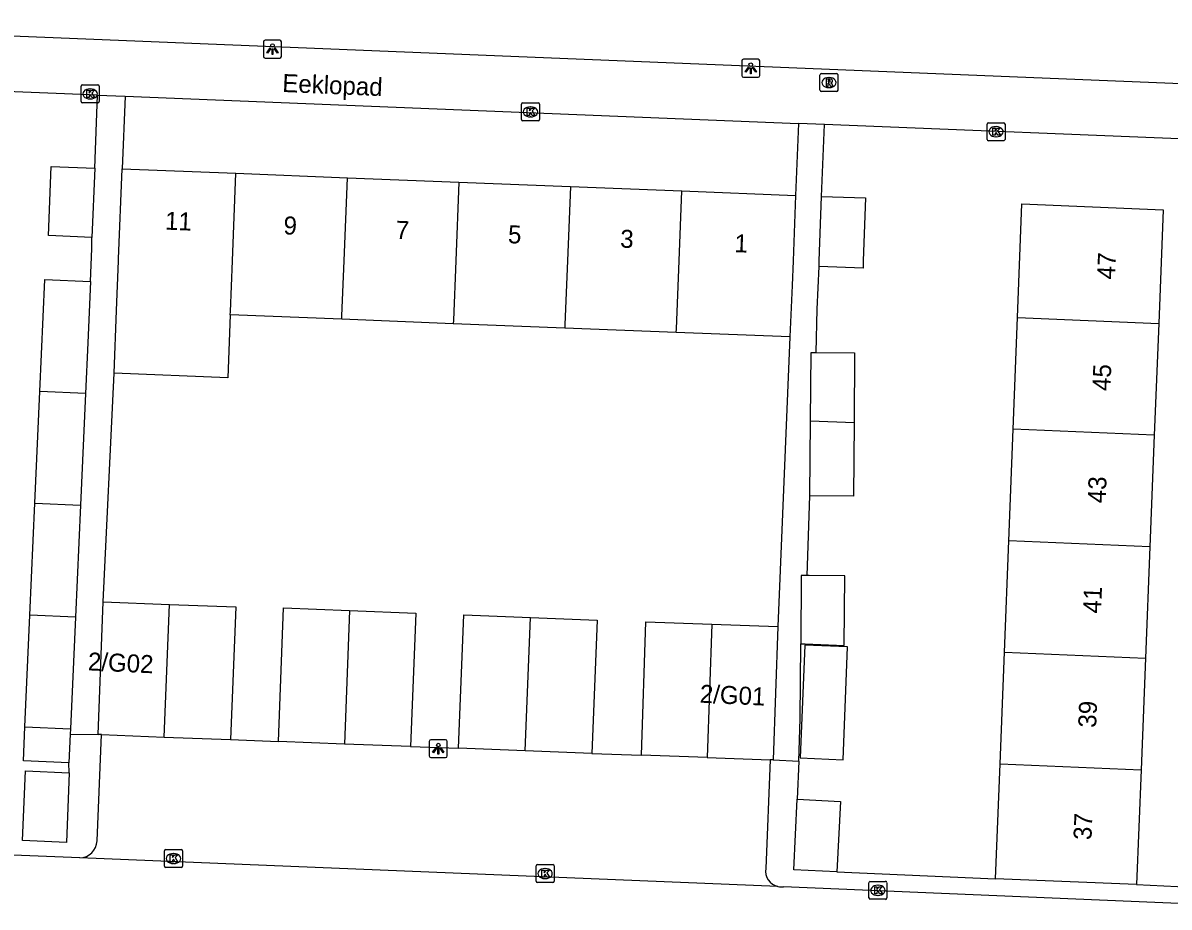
# Model space of a CAD drawing. Extents: x 160732 to 162105, y 387428 to 388479.
# Drawn here: x 161189.6 to 161253.3, y 387714.1 to 387763.2 of the extents above; entities that cross this region are included whole.
import ezdxf

# ---------------------------------------------------------------- set-up
doc = ezdxf.new("R2010")
doc.units = 0
for name, color, linetype in [('IMGEO_Kolk', 7, 'Continuous'), ('IMGEO_Lichtpunt', 7, 'Continuous'), ('IMGEO_Muur', 7, 'Continuous'), ('IMGEO_Openbare_ruimte_label', 7, 'Continuous'), ('IMGEO_Pand', 7, 'Continuous'), ('IMGEO_Pand_nummerreeks', 7, 'Continuous'), ('IMGEO_Parkeervlak_open', 7, 'Continuous'), ('IMGEO_Rijbaan_lokaal_open', 7, 'Continuous'), ('IMGEO_Rioolput', 7, 'Continuous'), ('IMGEO_Voetpad_open', 7, 'Continuous')]:
    doc.layers.add(name, color=color, linetype=linetype)

msp = doc.modelspace()

# ---------------------------------------------------------------- linework, layer by layer
at = {"layer": 'IMGEO_Kolk'}
for p, q in [((161192.902, 387759.777), (161193.754, 387759.777)), ((161192.827, 387758.851), (161192.827, 387759.703)), ((161193.315, 387759.557), (161193.34, 387759.557)), ((161193.828, 387759.703), (161193.828, 387758.851)), ((161193.754, 387758.777), (161192.902, 387758.777)), ((161193.338, 387758.997), (161193.313, 387758.997)), ((161217.317, 387757.852), (161217.317, 387758.704)), ((161217.392, 387758.778), (161218.244, 387758.778)), ((161217.805, 387758.558), (161217.83, 387758.558)), ((161218.318, 387758.704), (161218.318, 387757.852)), ((161217.828, 387757.998), (161217.803, 387757.998)), ((161218.244, 387757.778), (161217.392, 387757.778)), ((161243.203, 387756.75), (161243.203, 387757.602)), ((161243.278, 387757.676), (161244.13, 387757.676)), ((161243.691, 387757.456), (161243.716, 387757.456)), ((161244.204, 387757.602), (161244.204, 387756.75)), ((161244.13, 387756.676), (161243.278, 387756.676)), ((161243.714, 387756.896), (161243.689, 387756.896)), ((161197.465, 387716.352), (161197.465, 387717.204)), ((161197.54, 387717.278), (161198.392, 387717.278)), ((161198.466, 387717.204), (161198.466, 387716.352)), ((161197.976, 387716.498), (161197.951, 387716.498)), ((161197.953, 387717.058), (161197.978, 387717.058)), ((161218.202, 387716.44), (161219.054, 387716.44)), ((161198.392, 387716.278), (161197.54, 387716.278)), ((161218.127, 387715.514), (161218.127, 387716.366)), ((161218.615, 387716.22), (161218.64, 387716.22)), ((161219.128, 387716.366), (161219.128, 387715.514)), ((161219.054, 387715.44), (161218.202, 387715.44)), ((161218.638, 387715.66), (161218.613, 387715.66)), ((161236.637, 387714.585), (161236.637, 387715.437)), ((161236.712, 387715.511), (161237.564, 387715.511)), ((161237.125, 387715.291), (161237.15, 387715.291)), ((161237.638, 387715.437), (161237.638, 387714.585)), ((161237.148, 387714.731), (161237.123, 387714.731)), ((161237.564, 387714.511), (161236.712, 387714.511))]:
    msp.add_line(p, q, dxfattribs=at)
for points in [[(161192.902, 387759.777), (161193.754, 387759.777)], [(161192.827, 387758.851), (161192.827, 387759.703)], [(161193.148, 387759.477), (161193.271, 387759.477), (161193.271, 387759.326), (161193.401, 387759.477), (161193.565, 387759.477), (161193.419, 387759.326), (161193.572, 387759.077), (161193.42, 387759.077), (161193.335, 387759.241), (161193.271, 387759.174), (161193.271, 387759.077), (161193.148, 387759.077), (161193.148, 387759.477)], [(161193.828, 387759.703), (161193.828, 387758.851)], [(161193.754, 387758.777), (161192.902, 387758.777)], [(161217.317, 387757.852), (161217.317, 387758.704)], [(161217.392, 387758.778), (161218.244, 387758.778)], [(161218.318, 387758.704), (161218.318, 387757.852)], [(161217.638, 387758.478), (161217.761, 387758.478), (161217.761, 387758.327), (161217.891, 387758.478), (161218.055, 387758.478), (161217.909, 387758.327), (161218.062, 387758.078), (161217.91, 387758.078), (161217.825, 387758.242), (161217.761, 387758.175), (161217.761, 387758.078), (161217.638, 387758.078), (161217.638, 387758.478)], [(161218.244, 387757.778), (161217.392, 387757.778)], [(161243.203, 387756.75), (161243.203, 387757.602)], [(161243.278, 387757.676), (161244.13, 387757.676)], [(161243.524, 387757.376), (161243.647, 387757.376), (161243.647, 387757.225), (161243.777, 387757.376), (161243.941, 387757.376), (161243.795, 387757.225), (161243.948, 387756.976), (161243.796, 387756.976), (161243.711, 387757.14), (161243.647, 387757.073), (161243.647, 387756.976), (161243.524, 387756.976), (161243.524, 387757.376)], [(161244.204, 387757.602), (161244.204, 387756.75)], [(161244.13, 387756.676), (161243.278, 387756.676)], [(161197.465, 387716.352), (161197.465, 387717.204)], [(161197.54, 387717.278), (161198.392, 387717.278)], [(161198.466, 387717.204), (161198.466, 387716.352)], [(161197.786, 387716.978), (161197.909, 387716.978), (161197.909, 387716.827), (161198.039, 387716.978), (161198.203, 387716.978), (161198.057, 387716.827), (161198.21, 387716.578), (161198.058, 387716.578), (161197.973, 387716.742), (161197.909, 387716.675), (161197.909, 387716.578), (161197.786, 387716.578), (161197.786, 387716.978)], [(161218.202, 387716.44), (161219.054, 387716.44)], [(161198.392, 387716.278), (161197.54, 387716.278)], [(161218.127, 387715.514), (161218.127, 387716.366)], [(161218.448, 387716.14), (161218.571, 387716.14), (161218.571, 387715.989), (161218.701, 387716.14), (161218.865, 387716.14), (161218.719, 387715.989), (161218.872, 387715.74), (161218.72, 387715.74), (161218.635, 387715.904), (161218.571, 387715.837), (161218.571, 387715.74), (161218.448, 387715.74), (161218.448, 387716.14)], [(161219.128, 387716.366), (161219.128, 387715.514)], [(161219.054, 387715.44), (161218.202, 387715.44)], [(161236.637, 387714.585), (161236.637, 387715.437)], [(161236.712, 387715.511), (161237.564, 387715.511)], [(161236.958, 387715.211), (161237.081, 387715.211), (161237.081, 387715.06), (161237.211, 387715.211), (161237.375, 387715.211), (161237.229, 387715.06), (161237.382, 387714.811), (161237.23, 387714.811), (161237.145, 387714.975), (161237.081, 387714.908), (161237.081, 387714.811), (161236.958, 387714.811), (161236.958, 387715.211)], [(161237.638, 387715.437), (161237.638, 387714.585)], [(161237.564, 387714.511), (161236.712, 387714.511)]]:
    msp.add_lwpolyline(points, dxfattribs=at)
for centre, start, end in [((161192.904, 387759.701), 91.55205, 178.44795), ((161192.904, 387759.701), 91.55205, 178.44795), ((161193.752, 387759.701), 1.55205, 88.44795), ((161193.752, 387759.701), 1.55205, 88.44795), ((161192.904, 387758.853), 181.55205, 268.44795), ((161192.904, 387758.853), 181.55205, 268.44795), ((161193.752, 387758.853), 271.55205, 358.44795), ((161193.752, 387758.853), 271.55205, 358.44795), ((161217.394, 387758.702), 91.55205, 178.44795), ((161217.394, 387758.702), 91.55205, 178.44795), ((161218.242, 387758.702), 1.55205, 88.44795), ((161218.242, 387758.702), 1.55205, 88.44795), ((161217.394, 387757.854), 181.55205, 268.44795), ((161217.394, 387757.854), 181.55205, 268.44795), ((161218.242, 387757.854), 271.55205, 358.44795), ((161218.242, 387757.854), 271.55205, 358.44795), ((161243.28, 387757.6), 91.55205, 178.44795), ((161243.28, 387757.6), 91.55205, 178.44795), ((161244.128, 387757.6), 1.55205, 88.44795), ((161244.128, 387757.6), 1.55205, 88.44795), ((161243.28, 387756.752), 181.55205, 268.44795), ((161243.28, 387756.752), 181.55205, 268.44795), ((161244.128, 387756.752), 271.55205, 358.44795), ((161244.128, 387756.752), 271.55205, 358.44795), ((161197.542, 387717.202), 91.55205, 178.44795), ((161197.542, 387717.202), 91.55205, 178.44795), ((161198.39, 387717.202), 1.55205, 88.44795), ((161198.39, 387717.202), 1.55205, 88.44795), ((161218.204, 387716.364), 91.55205, 178.44795), ((161218.204, 387716.364), 91.55205, 178.44795), ((161219.052, 387716.364), 1.55205, 88.44795), ((161219.052, 387716.364), 1.55205, 88.44795), ((161197.542, 387716.354), 181.55205, 268.44795), ((161197.542, 387716.354), 181.55205, 268.44795), ((161198.39, 387716.354), 271.55205, 358.44795), ((161198.39, 387716.354), 271.55205, 358.44795), ((161218.204, 387715.516), 181.55205, 268.44795), ((161218.204, 387715.516), 181.55205, 268.44795), ((161219.052, 387715.516), 271.55205, 358.44795), ((161219.052, 387715.516), 271.55205, 358.44795), ((161236.714, 387715.435), 91.55205, 178.44795), ((161236.714, 387715.435), 91.55205, 178.44795), ((161237.562, 387715.435), 1.55205, 88.44795), ((161237.562, 387715.435), 1.55205, 88.44795), ((161236.714, 387714.587), 181.55205, 268.44795), ((161236.714, 387714.587), 181.55205, 268.44795), ((161237.562, 387714.587), 271.55205, 358.44795), ((161237.562, 387714.587), 271.55205, 358.44795)]:
    msp.add_arc(centre, 0.0765, start, end, dxfattribs=at)
for centre, major_axis, ratio, start_param, end_param in [((161193.314, 387759.277), (-0.387, 0.002), 0.722429, 4.712389, 7.853982), ((161193.339, 387759.277), (-0.39, 0.002), 0.717154, 1.570796, 4.712389), ((161217.804, 387758.278), (-0.387, 0.002), 0.722429, 4.712389, 7.853982), ((161217.829, 387758.278), (-0.39, 0.002), 0.717154, 1.570796, 4.712389), ((161243.69, 387757.176), (-0.387, 0.002), 0.722429, 4.712389, 7.853982), ((161243.715, 387757.176), (-0.39, 0.002), 0.717154, 1.570796, 4.712389), ((161197.952, 387716.778), (-0.387, 0.002), 0.722429, 4.712389, 7.853982), ((161197.977, 387716.778), (-0.39, 0.002), 0.717154, 1.570796, 4.712389), ((161218.614, 387715.94), (-0.387, 0.002), 0.722429, 4.712389, 7.853982), ((161218.639, 387715.94), (-0.39, 0.002), 0.717154, 1.570796, 4.712389), ((161237.124, 387715.011), (-0.387, 0.002), 0.722429, 4.712389, 7.853982), ((161237.149, 387715.011), (-0.39, 0.002), 0.717154, 1.570796, 4.712389)]:
    msp.add_ellipse(centre, major_axis=major_axis, ratio=ratio, start_param=start_param, end_param=end_param, dxfattribs=at)
at = {"layer": 'IMGEO_Lichtpunt'}
for p, q in [((161202.969, 387762.167), (161202.969, 387761.36)), ((161202.969, 387762.167), (161202.969, 387761.36)), ((161203.871, 387762.262), (161203.063, 387762.262)), ((161203.871, 387762.262), (161203.063, 387762.262)), ((161203.965, 387761.36), (161203.965, 387762.167)), ((161203.965, 387761.36), (161203.965, 387762.167)), ((161203.063, 387761.266), (161203.871, 387761.266)), ((161203.063, 387761.266), (161203.871, 387761.266)), ((161229.567, 387761.107), (161229.567, 387760.3)), ((161229.567, 387761.107), (161229.567, 387760.3)), ((161230.469, 387761.202), (161229.661, 387761.202)), ((161230.469, 387761.202), (161229.661, 387761.202)), ((161230.563, 387760.3), (161230.563, 387761.107)), ((161230.563, 387760.3), (161230.563, 387761.107)), ((161229.661, 387760.206), (161230.469, 387760.206)), ((161229.661, 387760.206), (161230.469, 387760.206)), ((161212.189, 387723.287), (161212.189, 387722.48)), ((161212.189, 387723.287), (161212.189, 387722.48)), ((161213.091, 387723.382), (161212.283, 387723.382)), ((161213.091, 387723.382), (161212.283, 387723.382)), ((161213.185, 387722.48), (161213.185, 387723.287)), ((161213.185, 387722.48), (161213.185, 387723.287)), ((161212.283, 387722.386), (161213.091, 387722.386)), ((161212.283, 387722.386), (161213.091, 387722.386))]:
    msp.add_line(p, q, dxfattribs=at)
for points in [[(161203.343, 387761.831), (161203.382, 387761.803), (161203.194, 387761.541), (161203.156, 387761.568), (161203.343, 387761.831)], [(161203.445, 387761.783), (161203.492, 387761.783), (161203.492, 387761.461), (161203.445, 387761.461), (161203.445, 387761.783)], [(161203.555, 387761.803), (161203.593, 387761.83), (161203.78, 387761.568), (161203.741, 387761.54), (161203.555, 387761.803)], [(161229.941, 387760.771), (161229.98, 387760.743), (161229.792, 387760.481), (161229.754, 387760.508), (161229.941, 387760.771)], [(161230.043, 387760.723), (161230.09, 387760.723), (161230.09, 387760.401), (161230.043, 387760.401), (161230.043, 387760.723)], [(161230.153, 387760.743), (161230.191, 387760.77), (161230.378, 387760.508), (161230.339, 387760.48), (161230.153, 387760.743)], [(161212.563, 387722.951), (161212.602, 387722.923), (161212.414, 387722.661), (161212.376, 387722.688), (161212.563, 387722.951)], [(161212.665, 387722.903), (161212.712, 387722.903), (161212.712, 387722.581), (161212.665, 387722.581), (161212.665, 387722.903)], [(161212.775, 387722.923), (161212.813, 387722.95), (161213, 387722.688), (161212.961, 387722.66), (161212.775, 387722.923)]]:
    msp.add_lwpolyline(points, dxfattribs=at)
for centre in [(161203.468, 387761.965), (161230.066, 387760.905), (161212.688, 387723.085)]:
    msp.add_circle(centre, 0.0994, dxfattribs=at)
for centre, start, end in [((161203.063, 387762.167), 90, 180), ((161203.063, 387762.167), 90, 180), ((161203.871, 387762.167), 0, 90), ((161203.871, 387762.167), 0, 90), ((161203.063, 387761.36), 180, 270), ((161203.063, 387761.36), 180, 270), ((161203.871, 387761.36), 270, 0), ((161203.871, 387761.36), 270, 360), ((161229.661, 387761.107), 90, 180), ((161229.661, 387761.107), 90, 180), ((161230.469, 387761.107), 0, 90), ((161230.469, 387761.107), 0, 90), ((161229.661, 387760.3), 180, 270), ((161229.661, 387760.3), 180, 270), ((161230.469, 387760.3), 270, 0), ((161230.469, 387760.3), 270, 360), ((161212.283, 387723.287), 90, 180), ((161212.283, 387723.287), 90, 180), ((161213.091, 387723.287), 0, 90), ((161213.091, 387723.287), 0, 90), ((161212.283, 387722.48), 180, 270), ((161212.283, 387722.48), 180, 270), ((161213.091, 387722.48), 270, 0), ((161213.091, 387722.48), 270, 360)]:
    msp.add_arc(centre, 0.0946, start, end, dxfattribs=at)
at = {"layer": 'IMGEO_Muur'}
msp.add_lwpolyline([(161234.858, 387716.033), (161243.675, 387715.651)], dxfattribs=at)
at = {"layer": 'IMGEO_Pand'}
for points in [[(161193.42, 387751.299), (161191.006, 387751.401), (161191.168, 387755.244), (161193.582, 387755.142)], [(161193.582, 387755.142), (161193.42, 387751.299)], [(161194.657, 387743.754), (161194.797, 387747.247), (161194.907, 387750), (161194.912, 387750.116), (161195.109, 387755.112)], [(161195.109, 387755.112), (161201.43, 387754.862)], [(161201.119, 387746.997), (161201.127, 387747.191), (161201.238, 387750), (161201.43, 387754.862)], [(161201.43, 387754.862), (161207.632, 387754.617)], [(161207.321, 387746.752), (161207.329, 387746.946), (161207.45, 387750), (161207.632, 387754.617)], [(161207.632, 387754.617), (161213.833, 387754.372)], [(161213.833, 387754.372), (161213.66, 387750), (161213.53, 387746.701), (161213.522, 387746.506)], [(161213.833, 387754.372), (161220.035, 387754.126)], [(161220.035, 387754.126), (161219.872, 387750), (161219.732, 387746.456), (161219.724, 387746.261)], [(161220.035, 387754.126), (161226.237, 387753.881)], [(161225.925, 387746.016), (161225.933, 387746.211), (161226.083, 387750), (161226.237, 387753.881)], [(161226.237, 387753.881), (161232.558, 387753.631)], [(161232.558, 387753.631), (161232.414, 387750), (161232.36, 387748.628), (161232.246, 387745.766)], [(161234.005, 387753.582), (161236.453, 387753.492), (161236.324, 387750), (161236.309, 387749.597), (161233.861, 387749.687)], [(161233.861, 387749.687), (161233.873, 387750), (161234.005, 387753.582)], [(161244.9, 387746.84), (161245.148, 387753.159), (161253.002, 387752.828), (161252.751, 387746.51)], [(161190.536, 387742.739), (161190.816, 387748.955), (161193.348, 387748.85)], [(161193.348, 387748.85), (161193.201, 387745.449), (161193.074, 387742.634)], [(161201.119, 387746.997), (161200.981, 387743.504), (161194.657, 387743.754)], [(161207.321, 387746.752), (161201.119, 387746.997)], [(161213.522, 387746.506), (161207.321, 387746.752)], [(161219.724, 387746.261), (161213.522, 387746.506)], [(161244.656, 387740.641), (161244.9, 387746.84)], [(161244.9, 387746.84), (161252.751, 387746.51)], [(161252.751, 387746.51), (161252.506, 387740.311)], [(161225.925, 387746.016), (161219.724, 387746.261)], [(161232.246, 387745.766), (161225.925, 387746.016)], [(161233.382, 387741.114), (161233.415, 387744.904), (161233.699, 387744.902)], [(161233.699, 387744.902), (161235.84, 387744.889), (161235.806, 387741.012)], [(161190.257, 387736.523), (161190.536, 387742.739)], [(161193.074, 387742.634), (161190.536, 387742.739)], [(161193.074, 387742.634), (161192.795, 387736.418)], [(161233.345, 387736.94), (161233.382, 387741.114)], [(161235.806, 387741.012), (161235.77, 387736.925), (161233.345, 387736.94)], [(161233.382, 387741.114), (161235.806, 387741.012)], [(161244.413, 387734.441), (161244.656, 387740.641)], [(161252.506, 387740.311), (161244.656, 387740.641)], [(161252.506, 387740.311), (161252.26, 387734.111)], [(161189.978, 387730.307), (161190.257, 387736.523)], [(161190.257, 387736.523), (161192.795, 387736.418)], [(161192.795, 387736.418), (161192.516, 387730.201)], [(161244.169, 387728.241), (161244.413, 387734.441)], [(161252.26, 387734.111), (161244.413, 387734.441)], [(161252.26, 387734.111), (161252.014, 387727.911)], [(161233.204, 387732.504), (161232.876, 387732.506), (161232.843, 387728.717)], [(161232.843, 387728.717), (161233.083, 387728.707), (161235.267, 387728.615), (161235.301, 387732.491), (161233.318, 387732.503), (161233.204, 387732.504)], [(161193.77, 387723.675), (161194.058, 387731.05)], [(161194.058, 387731.05), (161197.742, 387730.906)], [(161197.453, 387723.531), (161197.742, 387730.906)], [(161197.742, 387730.906), (161201.425, 387730.762), (161201.137, 387723.387)], [(161203.796, 387723.281), (161204.082, 387730.705), (161207.757, 387730.563)], [(161207.757, 387730.563), (161207.474, 387723.139)], [(161207.757, 387730.563), (161211.437, 387730.421), (161211.151, 387722.998)], [(161189.699, 387724.091), (161189.978, 387730.307)], [(161192.516, 387730.201), (161189.978, 387730.307)], [(161192.516, 387730.201), (161192.236, 387723.986)], [(161213.818, 387722.908), (161214.118, 387730.324), (161217.825, 387730.174)], [(161217.525, 387722.758), (161217.825, 387730.174)], [(161217.825, 387730.174), (161221.531, 387730.024), (161221.231, 387722.608)], [(161223.981, 387722.521), (161224.239, 387729.93), (161227.906, 387729.802)], [(161227.906, 387729.802), (161227.649, 387722.393)], [(161227.906, 387729.802), (161231.574, 387729.675)], [(161231.574, 387729.675), (161231.316, 387722.265)], [(161233.081, 387728.636), (161232.807, 387722.37), (161235.198, 387722.27), (161235.445, 387728.536), (161233.081, 387728.636)], [(161243.926, 387722.041), (161244.169, 387728.241)], [(161244.169, 387728.241), (161252.014, 387727.911)], [(161252.014, 387727.911), (161251.768, 387721.711)], [(161192.151, 387722.091), (161189.614, 387722.205), (161189.699, 387724.091)], [(161189.699, 387724.091), (161192.236, 387723.986)], [(161192.223, 387723.698), (161192.151, 387722.091)], [(161192.236, 387723.986), (161192.223, 387723.698)], [(161193.964, 387723.667), (161193.77, 387723.675)], [(161193.964, 387723.667), (161197.453, 387723.531)], [(161197.453, 387723.531), (161201.137, 387723.387)], [(161207.474, 387723.139), (161203.796, 387723.281)], [(161211.151, 387722.998), (161207.474, 387723.139)], [(161217.525, 387722.758), (161213.818, 387722.908)], [(161221.231, 387722.608), (161217.525, 387722.758)], [(161227.649, 387722.393), (161223.981, 387722.521)], [(161227.649, 387722.393), (161231.137, 387722.272)], [(161231.316, 387722.265), (161231.137, 387722.272)], [(161189.568, 387717.777), (161189.732, 387721.65), (161192.17, 387721.547)], [(161192.17, 387721.547), (161192.006, 387717.674), (161189.568, 387717.777)], [(161243.675, 387715.651), (161243.926, 387722.041)], [(161243.926, 387722.041), (161251.768, 387721.711)], [(161251.768, 387721.711), (161251.515, 387715.329)], [(161234.858, 387716.033), (161232.46, 387716.151), (161232.654, 387720.075)], [(161232.654, 387720.075), (161235.052, 387719.957), (161234.858, 387716.033)], [(161251.515, 387715.329), (161243.675, 387715.651)]]:
    msp.add_lwpolyline(points, dxfattribs=at)
at = {"layer": 'IMGEO_Parkeervlak_open'}
for points in [[(161201.137, 387723.387), (161203.796, 387723.281)], [(161211.151, 387722.998), (161213.818, 387722.908)], [(161221.231, 387722.608), (161223.981, 387722.521)]]:
    msp.add_lwpolyline(points, dxfattribs=at)
at = {"layer": 'IMGEO_Rijbaan_lokaal_open'}
for points in [[(161192.747, 387716.82), (161166.782, 387717.863)], [(161231.579, 387715.221), (161192.747, 387716.82)], [(161258.689, 387714.081), (161231.883, 387715.209)]]:
    msp.add_lwpolyline(points, dxfattribs=at)
msp.add_arc((161231.766, 387716.096), 0.895, 257.94824, 277.53076, dxfattribs=at)
at = {"layer": 'IMGEO_Rioolput'}
for p, q in [((161233.915, 387759.478), (161233.915, 387760.33)), ((161233.99, 387760.404), (161234.842, 387760.404)), ((161234.403, 387760.184), (161234.428, 387760.184)), ((161234.916, 387760.33), (161234.916, 387759.478)), ((161234.842, 387759.404), (161233.99, 387759.404)), ((161234.426, 387759.624), (161234.401, 387759.624))]:
    msp.add_line(p, q, dxfattribs=at)
for points in [[(161233.915, 387759.478), (161233.915, 387760.33)], [(161233.99, 387760.404), (161234.842, 387760.404)], [(161234.504, 387760.102), (161234.252, 387760.104), (161234.252, 387759.704)], [(161234.252, 387759.704), (161234.376, 387759.704), (161234.376, 387759.866), (161234.387, 387759.866)], [(161234.43, 387760.023), (161234.376, 387760.023), (161234.376, 387759.942)], [(161234.376, 387759.942), (161234.428, 387759.942)], [(161234.434, 387759.837), (161234.505, 387759.704), (161234.645, 387759.704), (161234.58, 387759.83)], [(161234.916, 387760.33), (161234.916, 387759.478)], [(161234.842, 387759.404), (161233.99, 387759.404)]]:
    msp.add_lwpolyline(points, dxfattribs=at)
for centre, radius, start, end in [((161233.992, 387760.328), 0.0765, 91.55205, 178.44795), ((161233.992, 387760.328), 0.0765, 91.55205, 178.44795), ((161234.386, 387759.813), 0.0533, 26.02933, 88.69889), ((161234.412, 387760.131), 0.19, 274.7715, 282.96867), ((161234.436, 387759.927), 0.0964, 77.00612, 93.18647), ((161234.45, 387759.984), 0.0378, 276.66336, 79.67722), ((161234.503, 387759.992), 0.109, 350.36119, 89.41601), ((161234.501, 387759.992), 0.112, 277.58423, 350.98172), ((161234.485, 387759.777), 0.108, 29.51342, 73.79051), ((161234.84, 387760.328), 0.0765, 1.55205, 88.44795), ((161234.84, 387760.328), 0.0765, 1.55205, 88.44795), ((161233.992, 387759.48), 0.0765, 181.55205, 268.44795), ((161233.992, 387759.48), 0.0765, 181.55205, 268.44795), ((161234.84, 387759.48), 0.0765, 271.55205, 358.44795), ((161234.84, 387759.48), 0.0765, 271.55205, 358.44795)]:
    msp.add_arc(centre, radius, start, end, dxfattribs=at)
for centre, major_axis, ratio, start_param, end_param in [((161234.402, 387759.904), (-0.387, 0.002), 0.722429, 4.712389, 7.853982), ((161234.427, 387759.904), (-0.39, 0.002), 0.717154, 1.570796, 4.712389)]:
    msp.add_ellipse(centre, major_axis=major_axis, ratio=ratio, start_param=start_param, end_param=end_param, dxfattribs=at)
at = {"layer": 'IMGEO_Voetpad_open'}
for points in [[(161273.154, 387759.067), (161261.267, 387759.549), (161170.782, 387763.221)], [(161193.746, 387759.211), (161170.695, 387760.141)], [(161193.582, 387755.142), (161193.746, 387759.211)], [(161193.746, 387759.211), (161195.272, 387759.149)], [(161195.272, 387759.149), (161195.109, 387755.112)], [(161195.272, 387759.149), (161232.72, 387757.637)], [(161232.72, 387757.637), (161232.558, 387753.631)], [(161234.166, 387757.579), (161232.72, 387757.637)], [(161234.005, 387753.582), (161234.166, 387757.579)], [(161259.515, 387756.527), (161256.169, 387756.691), (161234.166, 387757.579)], [(161193.348, 387748.85), (161193.427, 387750.689), (161193.42, 387751.299)], [(161233.699, 387744.902), (161233.76, 387747.308), (161233.861, 387749.687)], [(161232.246, 387745.766), (161231.574, 387729.675)], [(161194.058, 387731.05), (161194.657, 387743.754)], [(161233.204, 387732.504), (161233.345, 387736.94)], [(161232.735, 387722.197), (161232.806, 387724.542), (161232.843, 387728.717)], [(161192.223, 387723.698), (161193.77, 387723.675)], [(161193.715, 387717.763), (161193.964, 387723.667)], [(161231.137, 387722.272), (161230.895, 387716.229)], [(161231.316, 387722.265), (161232.735, 387722.197)], [(161232.735, 387722.197), (161232.654, 387720.075)], [(161192.17, 387721.547), (161192.151, 387722.091)], [(161234.858, 387716.033), (161243.675, 387715.651)], [(161251.515, 387715.329), (161257.589, 387715.035)]]:
    msp.add_lwpolyline(points, dxfattribs=at)
for centre, radius, start, end in [((161192.745, 387717.79), 0.97, 270.10019, 358.40079), ((161231.767, 387716.085), 0.884, 170.61918, 257.70021)]:
    msp.add_arc(centre, radius, start, end, dxfattribs=at)

# ---------------------------------------------------------------- texts
at = {"layer": 'IMGEO_Openbare_ruimte_label'}
msp.add_text('Eeklopad', height=1, rotation=357.59259, dxfattribs=at).set_placement((161204.001, 387759.386))
at = {"layer": 'IMGEO_Pand_nummerreeks'}
for s, rotation, p in [('11', 357.73682, (161197.479, 387751.735)), ('9', 357.7353, (161204.067, 387751.475)), ('7', 357.7353, (161210.308, 387751.228)), ('5', 357.7353, (161216.55, 387750.981)), ('3', 357.7353, (161222.791, 387750.735)), ('1', 357.7353, (161229.147, 387750.484)), ('47', 87.57067, (161250.317, 387748.952)), ('45', 87.59082, (161250.056, 387742.75)), ('43', 87.59082, (161249.793, 387736.511)), ('41', 87.59082, (161249.536, 387730.385)), ('2/G02', 357.35745, (161193.189, 387727.24)), ('2/G01', 357.35745, (161227.214, 387725.444)), ('39', 87.59082, (161249.268, 387724.033)), ('37', 87.59082, (161249.006, 387717.793))]:
    msp.add_text(s, height=1, rotation=rotation, dxfattribs=at).set_placement(p)

doc.saveas('drawing.dxf')
